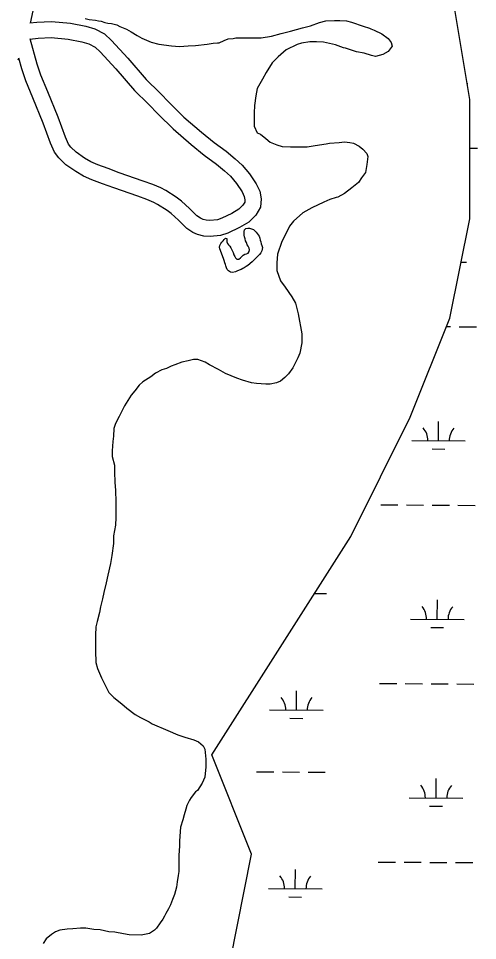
# Model space of a CAD drawing. Extents: x 3172231 to 3210228, y 940198 to 965780.
# Drawn here: x 3198290 to 3199146, y 953083 to 954801 of the extents above; entities that cross this region are included whole.
import ezdxf

# ---------------------------------------------------------------- set-up
doc = ezdxf.new("R2010")
doc.units = 0
for name, color, linetype in [('V-ROAD-CNTR', 7, 'Continuous'), ('V-SITE-VEGE', 7, 'Continuous'), ('V-TOPO-SHOR', 7, 'Continuous'), ('V-WETL-SWMP', 7, 'Continuous')]:
    doc.layers.add(name, color=color, linetype=linetype)

msp = doc.modelspace()

# ---------------------------------------------------------------- linework, layer by layer
at = {"layer": 'V-ROAD-CNTR'}
for points in [[(3198311.888, 954791.884), (3198318.613, 954823.289)], [(3198311.075, 954792.323), (3198323.97, 954793.582), (3198351.265, 954795.057), (3198386.634, 954791.659), (3198415.046, 954786.507), (3198432.022, 954781.215), (3198450.084, 954772.255), (3198463.385, 954759.541), (3198493.354, 954726.455), (3198527.688, 954686.897), (3198552.614, 954662.778), (3198572.003, 954643.038), (3198598.197, 954617.026), (3198630.666, 954588.907), (3198654.207, 954569.784), (3198677.146, 954553.247), (3198693.709, 954539.407), (3198706.741, 954527.241), (3198720.102, 954511.071), (3198732.647, 954492.717), (3198739.443, 954478.75), (3198742.143, 954464.677), (3198740.876, 954449.48), (3198732.136, 954434.417), (3198718.958, 954421.566), (3198701.745, 954411.253), (3198680.285, 954400.661), (3198666.43, 954396.184), (3198646.814, 954394.516), (3198635.091, 954394.974), (3198623.328, 954398.285), (3198614.763, 954402.321), (3198603.399, 954409.598), (3198587.947, 954425.208), (3198574.329, 954437.376), (3198566.629, 954443.111), (3198549.087, 954454.253), (3198541.969, 954458.124), (3198528.988, 954463.563), (3198512.184, 954469.607), (3198467.437, 954485.135), (3198446.395, 954492.78), (3198426.535, 954500.089), (3198410.93, 954506.992), (3198396.792, 954515.406), (3198377.974, 954528.258), (3198364.612, 954541.223), (3198356.929, 954551.574), (3198349.594, 954568.53), (3198335.663, 954605.74), (3198316.445, 954652.66), (3198303.097, 954684.405), (3198295.722, 954706.754), (3198290.105, 954726.987)], [(3198310.812, 954762.154), (3198326.238, 954763.66), (3198350.637, 954764.979), (3198382.516, 954761.917), (3198407.878, 954757.317), (3198420.822, 954753.283), (3198432.658, 954747.411), (3198441.875, 954738.601), (3198470.906, 954706.551), (3198505.888, 954666.247), (3198531.478, 954641.484), (3198550.731, 954621.882), (3198577.785, 954595.018), (3198611.384, 954565.919), (3198635.963, 954545.954), (3198658.732, 954529.539), (3198673.839, 954516.915), (3198684.851, 954506.635), (3198696.106, 954493.015), (3198706.635, 954477.609), (3198710.729, 954469.196), (3198711.905, 954463.067), (3198711.54, 954458.698), (3198708.25, 954453.027), (3198700.528, 954445.496), (3198687.373, 954437.615), (3198668.975, 954428.533), (3198660.47, 954425.786), (3198646.126, 954424.566), (3198639.805, 954424.812), (3198633.858, 954426.487), (3198629.307, 954428.631), (3198622.379, 954433.068), (3198608.621, 954446.966), (3198593.321, 954460.636), (3198583.655, 954467.837), (3198564.313, 954480.123), (3198554.965, 954485.206), (3198539.868, 954491.531), (3198522.178, 954497.893), (3198477.477, 954513.405), (3198456.699, 954520.956), (3198437.795, 954527.913), (3198424.72, 954533.696), (3198412.938, 954540.708), (3198397.018, 954551.58), (3198387.25, 954561.057), (3198383.087, 954566.668), (3198377.426, 954579.752), (3198363.597, 954616.688), (3198344.153, 954664.16), (3198331.213, 954694.937), (3198324.436, 954715.472), (3198311.322, 954762.711)], [(3198289.196, 954723.402), (3198290.528, 954726.87)]]:
    msp.add_lwpolyline(points, dxfattribs=at)
at = {"layer": 'V-SITE-VEGE'}
for p, q in [((3198413.696, 954800.674), (3198421.64, 954798.466)), ((3198421.64, 954798.466), (3198433.211, 954797.68)), ((3198433.211, 954797.68), (3198438.991, 954796.205)), ((3198438.991, 954796.205), (3198444.051, 954795.456)), ((3198444.051, 954795.456), (3198450.55, 954793.252)), ((3198450.55, 954793.252), (3198456.329, 954791.776)), ((3198456.329, 954791.776), (3198462.836, 954791.02)), ((3198462.836, 954791.02), (3198472.953, 954788.798)), ((3198472.953, 954788.798), (3198478.724, 954785.875)), ((3198478.724, 954785.875), (3198490.996, 954780.747)), ((3198490.996, 954780.747), (3198499.651, 954775.641)), ((3198796.971, 954777.018), (3198819.427, 954783.414)), ((3198819.427, 954783.414), (3198833.915, 954786.957)), ((3198833.915, 954786.957), (3198850.584, 954793.381)), ((3198850.584, 954793.381), (3198862.896, 954796.212)), ((3198862.896, 954796.212), (3198878.813, 954796.853)), ((3198878.813, 954796.853), (3198888.943, 954796.801)), ((3198888.943, 954796.801), (3198901.235, 954796.017)), ((3198901.235, 954796.017), (3198910.629, 954793.797)), ((3198910.629, 954793.797), (3198932.293, 954786.455)), ((3198932.293, 954786.455), (3198943.964, 954782.304)), ((3198943.964, 954782.304), (3198946.731, 954781.316)), ((3198946.731, 954781.316), (3198952.508, 954779.117)), ((3198499.651, 954775.641), (3198511.191, 954769.071)), ((3198511.191, 954769.071), (3198519.846, 954763.964)), ((3198519.846, 954763.964), (3198537.17, 954756.64)), ((3198689.838, 954763.095), (3198694.909, 954764.517)), ((3198694.909, 954764.517), (3198741.929, 954764.277)), ((3198741.929, 954764.277), (3198761.477, 954767.794)), ((3198761.477, 954767.794), (3198779.588, 954772.764)), ((3198779.588, 954772.764), (3198796.971, 954777.018)), ((3198952.508, 954779.117), (3198966.941, 954771.81)), ((3198966.941, 954771.81), (3198979.194, 954763.069)), ((3198537.17, 954756.64), (3198551.619, 954752.95)), ((3198551.619, 954752.95), (3198574.753, 954749.939)), ((3198574.753, 954749.939), (3198589.935, 954748.413)), ((3198589.935, 954748.413), (3198605.858, 954749.779)), ((3198605.858, 954749.779), (3198619.604, 954750.433)), ((3198619.604, 954750.433), (3198641.317, 954752.493)), ((3198641.317, 954752.493), (3198652.9, 954754.604)), ((3198652.9, 954754.604), (3198660.863, 954755.286)), ((3198660.863, 954755.286), (3198663.757, 954755.272)), ((3198663.757, 954755.272), (3198673.182, 954759.565)), ((3198673.182, 954759.565), (3198680.43, 954762.42)), ((3198680.43, 954762.42), (3198689.838, 954763.095)), ((3198809.142, 954752.36), (3198788.836, 954742.337)), ((3198817.111, 954754.49), (3198809.142, 954752.36)), ((3198833.038, 954757.302), (3198817.111, 954754.49)), ((3198845.337, 954757.238), (3198833.038, 954757.302)), ((3198858.354, 954756.45), (3198845.337, 954757.238)), ((3198880.753, 954751.27), (3198858.354, 954756.45)), ((3198895.916, 954746.128), (3198880.753, 954751.27)), ((3198986.356, 954749.286), (3198979.071, 954739.195)), ((3198979.194, 954763.069), (3198984.22, 954755.807)), ((3198984.22, 954755.807), (3198986.356, 954749.286)), ((3198773.579, 954729.394), (3198762.669, 954717.874)), ((3198788.836, 954742.337), (3198773.579, 954729.394)), ((3198899.322, 954745.079), (3198895.916, 954746.128)), ((3198919.751, 954738.773), (3198899.322, 954745.079)), ((3198934.203, 954735.808), (3198919.751, 954738.773)), ((3198947.927, 954731.396), (3198934.203, 954735.808)), ((3198955.152, 954729.914), (3198947.927, 954731.396)), ((3198968.915, 954733.461), (3198955.152, 954729.914)), ((3198979.071, 954739.195), (3198968.915, 954733.461)), ((3198762.669, 954717.874), (3198751.727, 954699.845)), ((3198751.727, 954699.845), (3198744.432, 954687.586)), ((3198744.432, 954687.586), (3198734.937, 954670.272)), ((3198734.937, 954670.272), (3198731.974, 954656.542)), ((3198731.974, 954656.542), (3198729.711, 954638.471)), ((3198729.711, 954638.471), (3198728.918, 954624.728)), ((3198728.918, 954624.728), (3198728.791, 954600.134)), ((3198728.791, 954600.134), (3198734.517, 954587.807)), ((3198734.517, 954587.807), (3198741.011, 954584.881)), ((3198741.011, 954584.881), (3198751.1, 954576.873)), ((3198751.1, 954576.873), (3198759.024, 954570.321)), ((3198759.024, 954570.321), (3198771.293, 954565.195)), ((3198771.293, 954565.195), (3198781.406, 954562.25)), ((3198781.406, 954562.25), (3198796.592, 954561.449)), ((3198796.592, 954561.449), (3198827.697, 954561.29)), ((3198827.697, 954561.29), (3198842.904, 954564.104)), ((3198842.904, 954564.104), (3198863.173, 954566.897)), ((3198863.173, 954566.897), (3198869.691, 954568.308)), ((3198869.691, 954568.308), (3198887.781, 954569.664)), ((3198887.781, 954569.664), (3198897.194, 954571.063)), ((3198897.194, 954571.063), (3198907.313, 954569.566)), ((3198907.313, 954569.566), (3198914.541, 954568.081)), ((3198914.541, 954568.081), (3198924.641, 954562.967)), ((3198924.641, 954562.967), (3198931.844, 954557.142)), ((3198931.844, 954557.142), (3198939.041, 954549.147)), ((3198941.179, 954543.351), (3198938.934, 954528.894)), ((3198939.041, 954549.147), (3198941.179, 954543.351)), ((3198938.934, 954528.894), (3198938.17, 954520.94)), ((3198936.688, 954513.715), (3198929.403, 954503.624)), ((3198938.17, 954520.94), (3198936.688, 954513.715)), ((3198923.57, 954494.973), (3198911.223, 954484.907)), ((3198929.403, 954503.624), (3198923.57, 954494.973)), ((3198897.425, 954474.85), (3198885.092, 954467.68)), ((3198911.223, 954484.907), (3198897.425, 954474.85)), ((3198859.003, 954458.408), (3198836.524, 954447.673)), ((3198869.88, 954463.418), (3198859.003, 954458.408)), ((3198882.194, 954466.971), (3198869.88, 954463.418)), ((3198885.092, 954467.68), (3198882.194, 954466.971)), ((3198819.837, 954438.354), (3198802.398, 954423.252)), ((3198836.524, 954447.673), (3198819.837, 954438.354)), ((3198802.398, 954423.252), (3198795.118, 954413.885)), ((3198795.118, 954413.885), (3198787.075, 954397.29)), ((3198787.075, 954397.29), (3198780.503, 954385.024)), ((3198780.503, 954385.024), (3198772.428, 954361.917)), ((3198772.428, 954361.917), (3198771.619, 954345.283)), ((3198771.619, 954345.283), (3198771.547, 954331.539)), ((3198771.547, 954331.539), (3198777.959, 954311.974)), ((3198777.959, 954311.974), (3198786.579, 954300.358)), ((3198786.579, 954300.358), (3198799.51, 954282.207)), ((3198799.51, 954282.207), (3198805.96, 954270.599)), ((3198805.96, 954270.599), (3198810.92, 954250.319)), ((3198810.92, 954250.319), (3198817.965, 954213.39)), ((3198817.881, 954196.754), (3198814.164, 954177.24)), ((3198817.965, 954213.39), (3198817.881, 954196.754)), ((3198605.755, 954163.113), (3198594.168, 954160.279)), ((3198615.895, 954165.231), (3198605.755, 954163.113)), ((3198623.851, 954165.19), (3198615.895, 954165.231)), ((3198637.573, 954160.783), (3198623.851, 954165.19)), ((3198810.502, 954168.577), (3198801.003, 954149.82)), ((3198814.164, 954177.24), (3198810.502, 954168.577)), ((3198557.201, 954145.998), (3198544.874, 954140.274)), ((3198565.897, 954148.849), (3198557.201, 954145.998)), ((3198574.599, 954153.144), (3198565.897, 954148.849)), ((3198581.122, 954155.282), (3198574.599, 954153.144)), ((3198594.168, 954160.279), (3198581.122, 954155.282)), ((3198645.505, 954155.675), (3198637.573, 954160.783)), ((3198662.821, 954146.908), (3198645.505, 954155.675)), ((3198675.805, 954139.606), (3198662.821, 954146.908)), ((3198801.003, 954149.82), (3198792.992, 954139.008)), ((3198536.158, 954133.086), (3198521.642, 954123.755)), ((3198544.874, 954140.274), (3198536.158, 954133.086)), ((3198696.738, 954130.818), (3198675.805, 954139.606)), ((3198707.574, 954127.146), (3198696.738, 954130.818)), ((3198786.444, 954131.808), (3198778.453, 954125.338)), ((3198792.992, 954139.008), (3198786.444, 954131.808)), ((3198514.38, 954118.004), (3198506.368, 954107.193)), ((3198521.642, 954123.755), (3198514.38, 954118.004)), ((3198724.183, 954121.998), (3198707.574, 954127.146)), ((3198733.579, 954120.505), (3198724.183, 954121.998)), ((3198750.936, 954119.692), (3198733.579, 954120.505)), ((3198758.895, 954119.651), (3198750.936, 954119.692)), ((3198770.478, 954121.762), (3198758.895, 954119.651)), ((3198778.453, 954125.338), (3198770.478, 954121.762)), ((3198499.816, 954099.271), (3198490.334, 954084.128)), ((3198506.368, 954107.193), (3198499.816, 954099.271)), ((3198487.416, 954079.08), (3198477.188, 954059.599)), ((3198490.334, 954084.128), (3198487.416, 954079.08)), ((3198477.188, 954059.599), (3198474.997, 954055.272)), ((3198469.877, 954044.446), (3198467.671, 954037.225)), ((3198474.997, 954055.272), (3198469.877, 954044.446)), ((3198467.671, 954037.225), (3198466.872, 954022.762)), ((3198465.373, 954012.641), (3198464.562, 953995.284)), ((3198466.872, 954022.762), (3198465.373, 954012.641)), ((3198464.562, 953995.284), (3198464.511, 953985.156)), ((3198464.511, 953985.156), (3198468.767, 953968.496)), ((3198468.767, 953968.496), (3198468.703, 953956.2)), ((3198468.703, 953956.2), (3198469.328, 953936.666)), ((3198469.328, 953936.666), (3198470.7, 953922.191)), ((3198470.7, 953922.191), (3198471.308, 953899.763)), ((3198471.308, 953899.763), (3198471.165, 953871.55)), ((3198471.165, 953871.55), (3198470.368, 953857.087)), ((3198470.368, 953857.087), (3198466.647, 953836.851)), ((3198466.647, 953836.851), (3198466.577, 953823.106)), ((3198466.577, 953823.106), (3198463.571, 953800.699)), ((3198461.322, 953785.517), (3198456.149, 953763.841)), ((3198463.571, 953800.699), (3198461.322, 953785.517)), ((3198456.149, 953763.841), (3198453.179, 953749.391)), ((3198453.179, 953749.391), (3198448.747, 953731.327)), ((3198446.519, 953719.766), (3198442.827, 953704.593)), ((3198448.747, 953731.327), (3198446.519, 953719.766)), ((3198442.827, 953704.593), (3198440.603, 953694.476)), ((3198440.603, 953694.476), (3198436.177, 953677.86)), ((3198433.957, 953667.745), (3198433.152, 953651.832)), ((3198436.177, 953677.86), (3198433.957, 953667.745)), ((3198433.152, 953651.832), (3198433.002, 953622.9)), ((3198433.002, 953622.9), (3198433.617, 953601.195)), ((3198433.617, 953601.195), (3198437.176, 953590.327)), ((3198437.176, 953590.327), (3198444.322, 953572.927)), ((3198444.322, 953572.927), (3198457.927, 953545.371)), ((3198457.927, 953545.371), (3198467.282, 953535.917)), ((3198467.282, 953535.917), (3198482.415, 953524.266)), ((3198482.415, 953524.266), (3198491.778, 953516.263)), ((3198491.778, 953516.263), (3198506.911, 953504.608)), ((3198506.911, 953504.608), (3198517.005, 953498.773)), ((3198517.005, 953498.773), (3198533.602, 953490.73)), ((3198533.602, 953490.73), (3198538.649, 953487.087)), ((3198538.649, 953487.087), (3198568.244, 953474.637)), ((3198568.244, 953474.637), (3198587.01, 953466.584)), ((3198587.01, 953466.584), (3198600.011, 953462.179)), ((3198600.011, 953462.179), (3198616.618, 953457.031)), ((3198616.618, 953457.031), (3198625.283, 953453.369)), ((3198625.283, 953453.369), (3198633.926, 953446.09)), ((3198633.926, 953446.09), (3198636.787, 953439.565)), ((3198636.787, 953439.565), (3198638.863, 953421.471)), ((3198638.792, 953407.004), (3198637.243, 953387.48)), ((3198638.863, 953421.471), (3198638.792, 953407.004)), ((3198632.127, 953376.655), (3198623.374, 953362.956)), ((3198637.243, 953387.48), (3198632.127, 953376.655)), ((3198619.743, 953360.08), (3198611.733, 953349.994)), ((3198623.374, 953362.956), (3198619.743, 953360.08)), ((3198608.815, 953344.946), (3198603.699, 953334.843)), ((3198611.733, 953349.994), (3198608.815, 953344.946)), ((3198601.496, 953328.344), (3198598.546, 953317.508)), ((3198603.699, 953334.843), (3198601.496, 953328.344)), ((3198596.328, 953308.116), (3198591.919, 953294.395)), ((3198598.546, 953317.508), (3198596.328, 953308.116)), ((3198591.919, 953294.395), (3198589.619, 953269.086)), ((3198589.568, 953258.96), (3198588.759, 953242.326)), ((3198589.619, 953269.086), (3198589.568, 953258.96)), ((3198588.759, 953242.326), (3198588.605, 953211.944)), ((3198587.121, 953204.719), (3198585.611, 953192.429)), ((3198588.605, 953211.944), (3198587.121, 953204.719)), ((3198585.611, 953192.429), (3198584.116, 953183.033)), ((3198580.43, 953169.309), (3198576.766, 953159.921)), ((3198584.116, 953183.033), (3198580.43, 953169.309)), ((3198573.098, 953149.812), (3198569.444, 953142.597)), ((3198576.766, 953159.921), (3198573.098, 953149.812)), ((3198564.335, 953133.942), (3198562.139, 953128.89)), ((3198569.444, 953142.597), (3198564.335, 953133.942)), ((3198554.119, 953116.632), (3198546.834, 953106.544)), ((3198558.494, 953123.12), (3198554.119, 953116.632)), ((3198562.139, 953128.89), (3198558.494, 953123.12)), ((3198358.717, 953099.546), (3198351.457, 953094.516)), ((3198366.688, 953102.399), (3198358.717, 953099.546)), ((3198380.445, 953104.498), (3198366.688, 953102.399)), ((3198391.297, 953105.166), (3198380.445, 953104.498)), ((3198405.049, 953106.544), (3198391.297, 953105.166)), ((3198415.177, 953106.491), (3198405.049, 953106.544)), ((3198430.356, 953104.244), (3198415.177, 953106.491)), ((3198441.928, 953103.462), (3198430.356, 953104.244)), ((3198457.822, 953099.763), (3198441.928, 953103.462)), ((3198469.393, 953098.981), (3198457.822, 953099.763)), ((3198485.292, 953096.005), (3198469.393, 953098.981)), ((3198543.197, 953102.944), (3198533.762, 953096.482)), ((3198546.834, 953106.544), (3198543.197, 953102.944)), ((3198341.291, 953086.613), (3198335.458, 953077.962)), ((3198351.457, 953094.516), (3198341.291, 953086.613)), ((3198496.13, 953093.781), (3198485.292, 953096.005)), ((3198518.556, 953093.666), (3198496.13, 953093.781)), ((3198530.864, 953095.774), (3198518.556, 953093.666)), ((3198533.762, 953096.482), (3198530.864, 953095.774))]:
    msp.add_line(p, q, dxfattribs=at)
at = {"layer": 'V-TOPO-SHOR'}
msp.add_lwpolyline([(3198725.367, 954347.145), (3198716.972, 954340.255), (3198714.111, 954338.539), (3198710.736, 954336.413), (3198708.075, 954334.797), (3198704.704, 954333.286), (3198701.129, 954331.57), (3198696.941, 954330.062), (3198694.081, 954328.956), (3198688.773, 954327.76), (3198684.7, 954328.291), (3198681.142, 954330.347), (3198678.914, 954333.314), (3198677.501, 954336.073), (3198676.297, 954339.649), (3198675.598, 954342.711), (3198674.595, 954345.772), (3198673.391, 954349.653), (3198672.188, 954353.737), (3198665.346, 954371.305), (3198664.445, 954374.469), (3198664.869, 954377.729), (3198666.722, 954381.389), (3198668.674, 954384.133), (3198671.031, 954386.771), (3198673.184, 954388.901), (3198675.846, 954391.334), (3198677.884, 954390.916), (3198678.361, 954384.797), (3198679.264, 954381.836), (3198681.388, 954378.868), (3198683.62, 954376.615), (3198685.441, 954373.75), (3198686.957, 954370.991), (3198688.468, 954367.416), (3198689.674, 954364.555), (3198691.083, 954360.674), (3198692.799, 954357.403), (3198694.415, 954354.642), (3198696.75, 954352.49), (3198700.623, 954352.469), (3198703.695, 954355.003), (3198706.257, 954357.538), (3198708.817, 954359.871), (3198711.782, 954361.689), (3198714.742, 954362.593), (3198717.603, 954363.596), (3198720.062, 954366.439), (3198720.286, 954370.006), (3198719.485, 954372.966), (3198717.769, 954376.441), (3198716.255, 954379.302), (3198714.643, 954383.185), (3198713.13, 954386.251), (3198712.028, 954390.028), (3198711.131, 954394.009), (3198710.635, 954396.966), (3198710.246, 954400.638), (3198710.162, 954404.003), (3198711.096, 954407.157), (3198713.451, 954409.185), (3198717.126, 954409.981), (3198720.386, 954409.965), (3198724.357, 954409.129), (3198727.613, 954407.685), (3198730.251, 954405.431), (3198732.785, 954402.461), (3198734.915, 954400.106), (3198738.558, 954394.99), (3198739.559, 954391.721), (3198740.561, 954388.047), (3198741.46, 954384.476), (3198742.259, 954381.107), (3198743.565, 954377.533), (3198744.364, 954374.061), (3198744.245, 954371.006), (3198743.211, 954367.85), (3198741.358, 954364.29), (3198738.896, 954361.347), (3198736.434, 954358.607), (3198725.367, 954347.145)], dxfattribs=at)
at = {"layer": 'V-WETL-SWMP'}
for p, q in [((3199130.939, 954649.485), (3199093.975, 954871.359)), ((3199125.973, 954679.292), (3199127.282, 954679.283)), ((3199130.939, 954427.611), (3199130.939, 954649.485)), ((3199130.939, 954559.185), (3199145.62, 954559.085)), ((3199093.975, 954242.716), (3199130.939, 954427.611)), ((3199114.761, 954346.686), (3199125.017, 954346.616)), ((3199020.047, 954057.821), (3199093.975, 954242.716)), ((3199087.61, 954226.797), (3199095.357, 954226.744)), ((3199111.356, 954226.635), (3199143.355, 954226.417)), ((3198909.156, 953835.947), (3199020.047, 954057.821)), ((3199072.754, 954014.289), (3199072.999, 954050.288)), ((3199022.755, 954014.629), (3199122.753, 954013.949)), ((3199060.649, 953998.94), (3199084.649, 953998.777)), ((3198965.095, 953894.948), (3198997.094, 953894.73)), ((3199013.094, 953894.621), (3199045.093, 953894.404)), ((3199061.093, 953894.295), (3199093.092, 953894.077)), ((3199109.092, 953893.968), (3199141.091, 953893.75)), ((3198650.409, 953429.178), (3198909.156, 953835.947)), ((3198841.516, 953729.612), (3198863.966, 953729.459)), ((3199070.489, 953681.622), (3199070.734, 953717.621)), ((3199020.49, 953681.962), (3199120.488, 953681.281)), ((3199058.385, 953666.273), (3199082.384, 953666.109)), ((3198962.83, 953562.281), (3198994.83, 953562.063)), ((3199010.829, 953561.954), (3199042.829, 953561.736)), ((3199058.828, 953561.627), (3199090.828, 953561.41)), ((3198807.897, 953512.592), (3198808.142, 953548.592)), ((3199106.827, 953561.301), (3199138.826, 953561.083)), ((3198757.898, 953512.933), (3198857.896, 953512.252)), ((3198795.792, 953497.243), (3198819.791, 953497.08)), ((3198724.337, 953244.283), (3198650.409, 953429.178)), ((3198733.705, 953397.663), (3198765.704, 953397.445)), ((3198781.704, 953397.336), (3198813.703, 953397.118)), ((3198829.702, 953397.009), (3198861.702, 953396.791)), ((3199068.225, 953348.955), (3199068.47, 953384.954)), ((3199018.226, 953349.295), (3199118.224, 953348.614)), ((3199056.12, 953333.606), (3199080.12, 953333.442)), ((3198650.409, 952874.493), (3198724.337, 953244.283)), ((3198960.566, 953229.614), (3198992.565, 953229.396)), ((3199008.565, 953229.287), (3199040.564, 953229.069)), ((3199056.564, 953228.96), (3199088.563, 953228.742)), ((3199104.563, 953228.633), (3199136.562, 953228.416)), ((3198805.632, 953179.925), (3198805.877, 953215.924)), ((3198755.633, 953180.265), (3198855.631, 953179.585)), ((3198793.527, 953164.576), (3198817.527, 953164.413))]:
    msp.add_line(p, q, dxfattribs=at)
for centre, start, end in [((3199017.515, 954015.14), 358.838165, 40.381824), ((3199127.999, 954014.388), 138.838162, 180.381821), ((3199015.251, 953682.473), 358.838165, 40.381824), ((3199125.734, 953681.721), 138.838162, 180.381821), ((3198752.658, 953513.443), 358.838165, 40.381824), ((3198863.142, 953512.691), 138.838162, 180.381821), ((3199012.986, 953349.805), 358.838165, 40.381824), ((3199123.47, 953349.053), 138.838162, 180.381821), ((3198750.394, 953180.776), 358.838165, 40.381824), ((3198860.877, 953180.024), 138.838162, 180.381821)]:
    msp.add_arc(centre, 35.246, start, end, dxfattribs=at)

doc.saveas('drawing.dxf')
